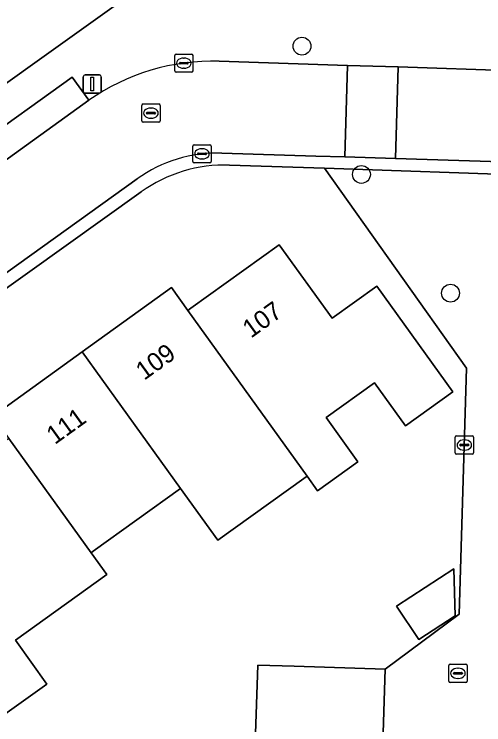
# Model space of a CAD drawing. Extents: x 158455 to 159797, y 387218 to 388672.
# Drawn here: x 159430.53 to 159456.29, y 387794.76 to 387833.76 of the extents above; entities that cross this region are included whole.
import ezdxf

# ---------------------------------------------------------------- set-up
doc = ezdxf.new("R2010")
doc.units = 0
for name, color, linetype in [('IMGEO_Boom', 7, 'Continuous'), ('IMGEO_Erf', 7, 'Continuous'), ('IMGEO_Kolk', 7, 'Continuous'), ('IMGEO_Lichtmast', 7, 'Continuous'), ('IMGEO_Pand', 7, 'Continuous'), ('IMGEO_Pand_nummerreeks', 7, 'Continuous'), ('IMGEO_Parkeervlak_open', 7, 'Continuous'), ('IMGEO_Rijbaan_lokaal_open', 7, 'Continuous'), ('IMGEO_Rioolput', 7, 'Continuous'), ('IMGEO_Voetpad_open', 7, 'Continuous')]:
    doc.layers.add(name, color=color, linetype=linetype)

msp = doc.modelspace()

# ---------------------------------------------------------------- linework, layer by layer
at = {"layer": 'IMGEO_Boom'}
for centre in [(159446.317, 387832.008), (159449.579, 387824.968), (159454.465, 387818.451)]:
    msp.add_circle(centre, 0.489, dxfattribs=at)
at = {"layer": 'IMGEO_Erf'}
for points in [[(159386.026, 387839.161), (159390.152, 387833.495), (159387.652, 387831.675), (159385.154, 387829.856), (159381.028, 387835.522), (159378.332, 387833.61), (159380.103, 387831.184), (159374.432, 387827.043), (159391.892, 387802.659), (159438.823, 387836.238)], [(159431.2, 387769.355), (159431.354, 387769.35), (159431.397, 387772.846), (159431.445, 387776.728), (159435.165, 387776.606), (159435.378, 387783.118), (159438.701, 387783.009), (159438.847, 387787.438), (159443.538, 387787.283), (159443.892, 387798.033), (159445.886, 387797.968), (159450.883, 387797.804), (159454.947, 387800.839), (159455.347, 387814.333), (159447.559, 387825.303), (159442.351, 387825.477)], [(159437.494, 387824.009), (159373.276, 387778.027)], [(159429.354, 387811.7), (159434.259, 387815.229), (159439.16, 387818.755), (159440.061, 387817.502), (159440.224, 387817.619), (159445.07, 387821.105), (159447.968, 387817.077), (159450.418, 387818.839), (159454.592, 387813.038), (159451.988, 387811.165), (159450.287, 387813.529), (159447.635, 387811.621), (159449.38, 387809.195), (159447.174, 387807.608), (159446.599, 387808.408), (159446.424, 387808.283), (159441.695, 387804.884), (159439.652, 387807.726), (159434.873, 387804.288), (159434.748, 387804.198), (159435.608, 387803.001), (159430.597, 387799.397), (159432.325, 387796.996), (159429.759, 387795.15)]]:
    msp.add_lwpolyline(points, dxfattribs=at)
msp.add_lwpolyline([(159451.501, 387801.269), (159454.644, 387803.317), (159454.724, 387800.748), (159452.719, 387799.441)], close=True, dxfattribs=at)
msp.add_arc((159442.084, 387817.591), 7.89, 88.0609, 125.5734, dxfattribs=at)
at = {"layer": 'IMGEO_Kolk'}
for p, q in [((159439.339, 387830.65), (159439.339, 387831.502)), ((159439.414, 387831.576), (159440.266, 387831.576)), ((159439.827, 387831.356), (159439.852, 387831.356)), ((159440.34, 387831.502), (159440.34, 387830.65)), ((159439.598, 387831.07), (159439.598, 387831.082)), ((159440.036, 387831.033), (159439.638, 387831.033)), ((159439.641, 387831.119), (159440.039, 387831.119)), ((159440.082, 387831.082), (159440.082, 387831.07)), ((159440.266, 387830.576), (159439.414, 387830.576)), ((159439.85, 387830.796), (159439.825, 387830.796)), ((159440.333, 387825.671), (159440.333, 387826.523)), ((159440.408, 387826.597), (159441.26, 387826.597)), ((159441.334, 387826.523), (159441.334, 387825.671)), ((159440.635, 387826.14), (159441.033, 387826.14)), ((159440.821, 387826.377), (159440.846, 387826.377)), ((159440.592, 387826.091), (159440.592, 387826.103)), ((159441.03, 387826.054), (159440.632, 387826.054)), ((159440.844, 387825.817), (159440.819, 387825.817)), ((159441.076, 387826.103), (159441.076, 387826.091)), ((159441.26, 387825.597), (159440.408, 387825.597)), ((159454.722, 387809.689), (159454.722, 387810.541)), ((159454.797, 387810.615), (159455.649, 387810.615)), ((159455.723, 387810.541), (159455.723, 387809.689)), ((159455.024, 387810.158), (159455.422, 387810.158)), ((159455.21, 387810.395), (159455.235, 387810.395)), ((159454.981, 387810.109), (159454.981, 387810.121)), ((159455.419, 387810.072), (159455.021, 387810.072)), ((159455.233, 387809.835), (159455.208, 387809.835)), ((159455.465, 387810.121), (159455.465, 387810.109)), ((159455.649, 387809.615), (159454.797, 387809.615)), ((159454.447, 387798.083), (159455.299, 387798.083)), ((159454.372, 387797.157), (159454.372, 387798.009)), ((159454.86, 387797.863), (159454.885, 387797.863)), ((159455.373, 387798.009), (159455.373, 387797.157)), ((159454.631, 387797.577), (159454.631, 387797.589)), ((159455.069, 387797.54), (159454.671, 387797.54)), ((159454.674, 387797.626), (159455.072, 387797.626)), ((159454.883, 387797.303), (159454.858, 387797.303)), ((159455.115, 387797.589), (159455.115, 387797.577)), ((159455.299, 387797.083), (159454.447, 387797.083))]:
    msp.add_line(p, q, dxfattribs=at)
for points in [[(159439.339, 387830.65), (159439.339, 387831.502)], [(159439.414, 387831.576), (159440.266, 387831.576)], [(159440.34, 387831.502), (159440.34, 387830.65)], [(159440.266, 387830.576), (159439.414, 387830.576)], [(159440.333, 387825.671), (159440.333, 387826.523)], [(159440.408, 387826.597), (159441.26, 387826.597)], [(159441.334, 387826.523), (159441.334, 387825.671)], [(159441.26, 387825.597), (159440.408, 387825.597)], [(159454.722, 387809.689), (159454.722, 387810.541)], [(159454.797, 387810.615), (159455.649, 387810.615)], [(159455.723, 387810.541), (159455.723, 387809.689)], [(159455.649, 387809.615), (159454.797, 387809.615)], [(159454.447, 387798.083), (159455.299, 387798.083)], [(159454.372, 387797.157), (159454.372, 387798.009)], [(159455.373, 387798.009), (159455.373, 387797.157)], [(159455.299, 387797.083), (159454.447, 387797.083)]]:
    msp.add_lwpolyline(points, dxfattribs=at)
for centre, radius, start, end in [((159439.416, 387831.5), 0.0765, 91.552, 178.448), ((159439.416, 387831.5), 0.0765, 91.552, 178.448), ((159440.264, 387831.5), 0.0765, 1.552, 88.448), ((159440.264, 387831.5), 0.0765, 1.552, 88.448), ((159439.638, 387831.079), 0.0403, 85.8775, 175.7526), ((159439.635, 387831.069), 0.0366, 178.938, 274.7102), ((159440.039, 387831.076), 0.043, 264.8664, 352.4533), ((159440.043, 387831.081), 0.0386, 1.7309, 96.639), ((159439.416, 387830.652), 0.0765, 181.552, 268.448), ((159439.416, 387830.652), 0.0765, 181.552, 268.448), ((159440.264, 387830.652), 0.0765, 271.552, 358.448), ((159440.264, 387830.652), 0.0765, 271.552, 358.448), ((159440.41, 387826.521), 0.0765, 91.552, 178.448), ((159440.41, 387826.521), 0.0765, 91.552, 178.448), ((159441.258, 387826.521), 0.0765, 1.552, 88.448), ((159441.258, 387826.521), 0.0765, 1.552, 88.448), ((159440.632, 387826.1), 0.0403, 85.8775, 175.7526), ((159441.037, 387826.102), 0.0386, 1.7309, 96.639), ((159440.629, 387826.09), 0.0366, 178.938, 274.7102), ((159441.033, 387826.097), 0.043, 264.8664, 352.4533), ((159440.41, 387825.673), 0.0765, 181.552, 268.448), ((159440.41, 387825.673), 0.0765, 181.552, 268.448), ((159441.258, 387825.673), 0.0765, 271.552, 358.448), ((159441.258, 387825.673), 0.0765, 271.552, 358.448), ((159454.799, 387810.539), 0.0765, 91.552, 178.448), ((159454.799, 387810.539), 0.0765, 91.552, 178.448), ((159455.647, 387810.539), 0.0765, 1.552, 88.448), ((159455.647, 387810.539), 0.0765, 1.552, 88.448), ((159455.021, 387810.118), 0.0403, 85.8775, 175.7526), ((159455.426, 387810.12), 0.0386, 1.7309, 96.639), ((159455.018, 387810.108), 0.0366, 178.938, 274.7102), ((159455.422, 387810.115), 0.043, 264.8664, 352.4533), ((159454.799, 387809.691), 0.0765, 181.552, 268.448), ((159454.799, 387809.691), 0.0765, 181.552, 268.448), ((159455.647, 387809.691), 0.0765, 271.552, 358.448), ((159455.647, 387809.691), 0.0765, 271.552, 358.448), ((159454.449, 387798.007), 0.0765, 91.552, 178.448), ((159454.449, 387798.007), 0.0765, 91.552, 178.448), ((159455.297, 387798.007), 0.0765, 1.552, 88.448), ((159455.297, 387798.007), 0.0765, 1.552, 88.448), ((159454.671, 387797.586), 0.0403, 85.8775, 175.7526), ((159454.668, 387797.576), 0.0366, 178.938, 274.7102), ((159455.072, 387797.583), 0.043, 264.8664, 352.4533), ((159455.076, 387797.588), 0.0386, 1.7309, 96.639), ((159454.449, 387797.159), 0.0765, 181.552, 268.448), ((159454.449, 387797.159), 0.0765, 181.552, 268.448), ((159455.297, 387797.159), 0.0765, 271.552, 358.448), ((159455.297, 387797.159), 0.0765, 271.552, 358.448)]:
    msp.add_arc(centre, radius, start, end, dxfattribs=at)
for centre, major_axis, ratio, start_param, end_param in [((159439.826, 387831.076), (-0.387, 0.002), 0.722429, 4.712389, 7.853982), ((159439.851, 387831.076), (-0.39, 0.002), 0.717154, 1.570796, 4.712389), ((159440.82, 387826.097), (-0.387, 0.002), 0.722429, 4.712389, 7.853982), ((159440.845, 387826.097), (-0.39, 0.002), 0.717154, 1.570796, 4.712389), ((159455.209, 387810.115), (-0.387, 0.002), 0.722429, 4.712389, 7.853982), ((159455.234, 387810.115), (-0.39, 0.002), 0.717154, 1.570796, 4.712389), ((159454.859, 387797.583), (-0.387, 0.002), 0.722429, 4.712389, 7.853982), ((159454.884, 387797.583), (-0.39, 0.002), 0.717154, 1.570796, 4.712389)]:
    msp.add_ellipse(centre, major_axis=major_axis, ratio=ratio, start_param=start_param, end_param=end_param, dxfattribs=at)
at = {"layer": 'IMGEO_Lichtmast'}
for p, q in [((159434.419, 387830.43), (159435.209, 387830.43)), ((159435.209, 387830.43), (159434.419, 387830.43)), ((159434.319, 387829.53), (159434.319, 387830.33)), ((159434.319, 387830.33), (159434.319, 387829.53)), ((159435.309, 387830.33), (159435.309, 387829.53)), ((159435.309, 387829.53), (159435.309, 387830.33)), ((159435.209, 387829.43), (159434.419, 387829.43)), ((159434.419, 387829.43), (159435.209, 387829.43))]:
    msp.add_line(p, q, dxfattribs=at)
msp.add_lwpolyline([(159434.739, 387830.305), (159434.889, 387830.305), (159434.889, 387829.555), (159434.739, 387829.555), (159434.739, 387830.305)], dxfattribs=at)
for centre, start, end in [((159434.419, 387830.33), 90, 180), ((159434.419, 387830.33), 90, 180), ((159435.209, 387830.33), 0, 90), ((159435.209, 387830.33), 360, 90), ((159434.419, 387829.53), 180, 270), ((159434.419, 387829.53), 180, 270), ((159435.209, 387829.53), 270, 0), ((159435.209, 387829.53), 270, 0)]:
    msp.add_arc(centre, 0.1, start, end, dxfattribs=at)
at = {"layer": 'IMGEO_Pand'}
for points in [[(159450.418, 387818.839), (159447.968, 387817.077), (159445.07, 387821.105), (159440.224, 387817.619), (159440.061, 387817.502), (159446.599, 387808.408), (159447.174, 387807.608), (159449.38, 387809.195), (159447.635, 387811.621), (159450.287, 387813.529), (159451.988, 387811.165), (159454.592, 387813.038)], [(159440.061, 387817.502), (159439.16, 387818.755), (159434.259, 387815.229), (159439.652, 387807.726), (159441.695, 387804.884), (159446.424, 387808.283), (159446.599, 387808.408)], [(159434.259, 387815.229), (159429.354, 387811.7), (159430.236, 387810.473), (159434.748, 387804.198), (159434.873, 387804.288), (159439.652, 387807.726)], [(159434.748, 387804.198), (159430.236, 387810.473), (159430.075, 387810.357), (159425.14, 387806.807), (159428.059, 387802.748), (159425.579, 387800.964), (159429.759, 387795.15), (159432.325, 387796.996), (159430.597, 387799.397), (159435.608, 387803.001)], [(159451.501, 387801.269), (159452.719, 387799.441), (159454.724, 387800.748), (159454.644, 387803.317)], [(159446.507, 387788.107), (159446.193, 387788.117), (159446.324, 387792.119), (159450.692, 387791.976), (159450.883, 387797.804), (159445.886, 387797.968), (159443.892, 387798.033), (159443.538, 387787.283), (159438.847, 387787.438), (159438.701, 387783.009), (159435.378, 387783.118), (159435.165, 387776.606), (159431.445, 387776.728), (159431.397, 387772.846), (159441.789, 387772.489), (159445.499, 387772.361), (159445.715, 387778.944), (159444.424, 387778.987), (159444.602, 387784.424), (159446.384, 387784.366)]]:
    msp.add_lwpolyline(points, close=True, dxfattribs=at)
at = {"layer": 'IMGEO_Parkeervlak_open'}
msp.add_lwpolyline([(159434.627, 387829.036), (159433.713, 387830.308), (159428.299, 387826.419), (159429.212, 387825.148)], close=True, dxfattribs=at)
at = {"layer": 'IMGEO_Rijbaan_lokaal_open'}
for points in [[(159441.913, 387826.139), (159447.08, 387825.977), (159448.664, 387825.927), (159448.822, 387830.953), (159441.771, 387831.176)], [(159519.132, 387828.74), (159500, 387829.331), (159494.71, 387829.498), (159488.96, 387829.681), (159457.98, 387830.662), (159451.601, 387830.865), (159451.443, 387825.84), (159458.985, 387825.603), (159499.605, 387824.329), (159500, 387824.318), (159519.987, 387823.73)], [(159434.627, 387829.036), (159429.212, 387825.148), (159423.855, 387821.3), (159407.886, 387809.833), (159400.475, 387804.553), (159403.416, 387800.427), (159407.401, 387803.269), (159437.27, 387824.724)]]:
    msp.add_lwpolyline(points, dxfattribs=at)
for points in [[(159448.664, 387825.927), (159451.443, 387825.84), (159451.601, 387830.865), (159448.822, 387830.953)], [(159458.078, 387794.367), (159459.123, 387824.908), (159447.559, 387825.303), (159455.347, 387814.333), (159454.947, 387800.839), (159450.883, 387797.804), (159450.692, 387791.976), (159450.561, 387787.974), (159449.774, 387764.272), (159457.04, 387764.011), (159457.568, 387779.455)]]:
    msp.add_lwpolyline(points, close=True, dxfattribs=at)
for centre, radius, start, end in [((159441.407, 387819.398), 11.784, 88.2278, 125.1236), ((159441.68, 387818.577), 7.565, 88.2376, 125.6606)]:
    msp.add_arc(centre, radius, start, end, dxfattribs=at)
at = {"layer": 'IMGEO_Rioolput'}
for p, q in [((159437.533, 387827.908), (159437.533, 387828.76)), ((159437.608, 387828.834), (159438.46, 387828.834)), ((159438.021, 387828.614), (159438.046, 387828.614)), ((159438.534, 387828.76), (159438.534, 387827.908)), ((159437.792, 387828.328), (159437.792, 387828.34)), ((159438.23, 387828.291), (159437.832, 387828.291)), ((159437.835, 387828.377), (159438.233, 387828.377)), ((159438.276, 387828.34), (159438.276, 387828.328)), ((159438.46, 387827.834), (159437.608, 387827.834)), ((159438.044, 387828.054), (159438.019, 387828.054))]:
    msp.add_line(p, q, dxfattribs=at)
for points in [[(159437.533, 387827.908), (159437.533, 387828.76)], [(159437.608, 387828.834), (159438.46, 387828.834)], [(159438.534, 387828.76), (159438.534, 387827.908)], [(159438.46, 387827.834), (159437.608, 387827.834)]]:
    msp.add_lwpolyline(points, dxfattribs=at)
for centre, radius, start, end in [((159437.61, 387828.758), 0.0765, 91.552, 178.448), ((159437.61, 387828.758), 0.0765, 91.552, 178.448), ((159438.458, 387828.758), 0.0765, 1.552, 88.448), ((159438.458, 387828.758), 0.0765, 1.552, 88.448), ((159437.832, 387828.337), 0.0403, 85.8775, 175.7526), ((159437.829, 387828.327), 0.0366, 178.938, 274.7102), ((159438.233, 387828.334), 0.043, 264.8664, 352.4533), ((159438.237, 387828.339), 0.0386, 1.7309, 96.639), ((159437.61, 387827.91), 0.0765, 181.552, 268.448), ((159437.61, 387827.91), 0.0765, 181.552, 268.448), ((159438.458, 387827.91), 0.0765, 271.552, 358.448), ((159438.458, 387827.91), 0.0765, 271.552, 358.448)]:
    msp.add_arc(centre, radius, start, end, dxfattribs=at)
for centre, major_axis, ratio, start_param, end_param in [((159438.02, 387828.334), (-0.387, 0.002), 0.722429, 4.712389, 7.853982), ((159438.045, 387828.334), (-0.39, 0.002), 0.717154, 1.570796, 4.712389)]:
    msp.add_ellipse(centre, major_axis=major_axis, ratio=ratio, start_param=start_param, end_param=end_param, dxfattribs=at)
at = {"layer": 'IMGEO_Voetpad_open'}
for points in [[(159442.351, 387825.477), (159447.559, 387825.303), (159459.123, 387824.908), (159500, 387823.574), (159531.735, 387822.593), (159532.128, 387834.039), (159538.634, 387865.163), (159541.994, 387881.236), (159543.84, 387890.065)], [(159518.24, 387834.255), (159500, 387834.824), (159458.168, 387836.103), (159448.856, 387836.388), (159439.433, 387836.674), (159438.823, 387836.238), (159391.892, 387802.659), (159388.589, 387800.478), (159386.064, 387798.652), (159374.257, 387790.114), (159369.846, 387786.924), (159367.995, 387782.981)], [(159441.771, 387831.176), (159448.822, 387830.953), (159451.601, 387830.865), (159457.98, 387830.662), (159458.027, 387832.181), (159489.008, 387831.199), (159488.96, 387829.681), (159494.71, 387829.498), (159494.758, 387831.017), (159500, 387830.852), (159519.179, 387830.244), (159519.132, 387828.74)], [(159393.853, 387799.835), (159392.945, 387801.11), (159422.941, 387822.572), (159423.855, 387821.3), (159429.212, 387825.148), (159428.299, 387826.419), (159433.713, 387830.308), (159434.627, 387829.036)], [(159458.985, 387825.603), (159451.443, 387825.84), (159448.664, 387825.927), (159447.08, 387825.977), (159441.913, 387826.139)], [(159437.27, 387824.724), (159407.401, 387803.269), (159403.416, 387800.427), (159401.16, 387798.819), (159373.47, 387779.072)], [(159373.276, 387778.027), (159437.494, 387824.009)]]:
    msp.add_lwpolyline(points, dxfattribs=at)
for centre, radius, start, end in [((159441.407, 387819.398), 11.784, 88.2278, 125.1236), ((159441.68, 387818.577), 7.565, 88.2376, 125.6606), ((159442.084, 387817.591), 7.89, 88.0609, 125.5734)]:
    msp.add_arc(centre, radius, start, end, dxfattribs=at)

# ---------------------------------------------------------------- texts
at = {"layer": 'IMGEO_Pand_nummerreeks'}
for s, rotation, p in [('107', 35.7296, (159443.518, 387815.949)), ('109', 35.7354, (159437.661, 387813.636)), ('111', 35.7354, (159432.762, 387810.111))]:
    msp.add_text(s, height=1, rotation=rotation, dxfattribs=at).set_placement(p)

doc.saveas('drawing.dxf')
